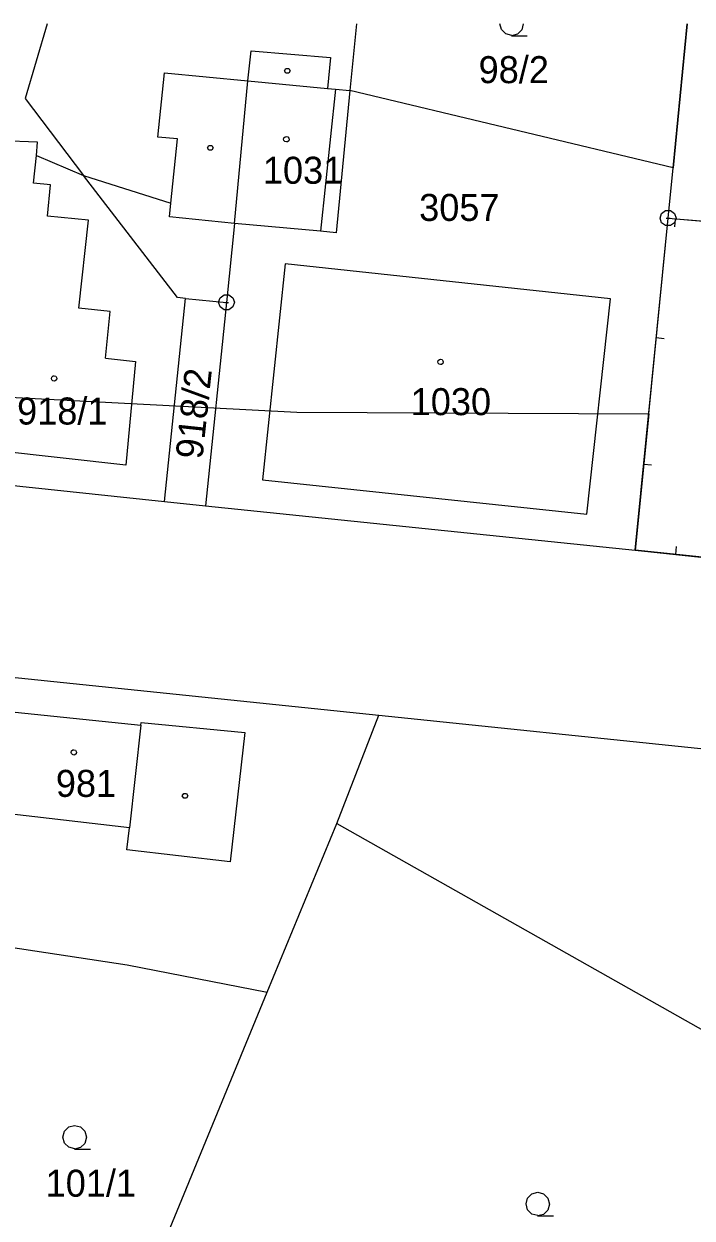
# Model space of a CAD drawing. Extents: x -777309 to -774195, y -1144706 to -1143600.
# Drawn here: x -775094.2 to -775052.2, y -1144275.1 to -1144200 of the extents above; entities that cross this region are included whole.
import ezdxf

# ---------------------------------------------------------------- set-up
doc = ezdxf.new("R2010")
doc.units = 0
for name, color, linetype in [('1', 7, 'Continuous'), ('11', 7, 'Continuous'), ('12', 7, 'Continuous'), ('13', 7, 'Continuous'), ('2', 7, 'Continuous'), ('3', 7, 'Continuous'), ('4', 7, 'Continuous'), ('5', 7, 'Continuous'), ('8', 7, 'Continuous')]:
    doc.layers.add(name, color=color, linetype=linetype)

msp = doc.modelspace()

# ---------------------------------------------------------------- linework, layer by layer
at = {"layer": '1'}
for p, q in [((-775092.751, -1144200), (-775094.13, -1144204.69)), ((-775073.291, -1144200), (-775073.7, -1144204.2)), ((-775052.477, -1144200), (-775053.37, -1144209.05)), ((-775080.12, -1144203.59), (-775079.91, -1144201.69)), ((-775079.91, -1144201.69), (-775074.92, -1144202.11)), ((-775074.92, -1144202.11), (-775075.11, -1144204.06)), ((-775085.78, -1144207.12), (-775085.37, -1144203.09)), ((-775085.37, -1144203.09), (-775080.12, -1144203.59)), ((-775075.11, -1144204.06), (-775074.6, -1144204.11)), ((-775074.6, -1144204.11), (-775073.7, -1144204.2)), ((-775073.7, -1144204.2), (-775074.57, -1144213.14)), ((-775053.37, -1144209.05), (-775073.7, -1144204.2)), ((-775094.13, -1144204.69), (-775090.47, -1144209.54)), ((-775093.35, -1144207.45), (-775095.61, -1144207.36)), ((-775084.55, -1144207.24), (-775085.78, -1144207.12)), ((-775084.96, -1144211.29), (-775084.55, -1144207.24)), ((-775093.43, -1144208.28), (-775093.35, -1144207.45)), ((-775093.43, -1144208.28), (-775090.47, -1144209.54)), ((-775084.54, -1144217.22), (-775090.47, -1144209.54)), ((-775090.47, -1144209.54), (-775084.96, -1144211.29)), ((-775053.68, -1144212.23), (-775053.37, -1144209.05)), ((-775080.96, -1144212.57), (-775081.46, -1144217.53)), ((-775075.56, -1144213.05), (-775080.96, -1144212.57)), ((-775055.75, -1144233.11), (-775053.68, -1144212.23)), ((-775053.68, -1144212.23), (-775040.73, -1144213.28)), ((-775074.57, -1144213.14), (-775075.56, -1144213.05)), ((-775077.78, -1144215.1), (-775079.21, -1144228.69)), ((-775057.31, -1144217.31), (-775077.78, -1144215.1)), ((-775085.36, -1144230.05), (-775084.05, -1144217.27)), ((-775084.05, -1144217.27), (-775084.54, -1144217.22)), ((-775084.05, -1144217.27), (-775081.46, -1144217.53)), ((-775081.46, -1144217.53), (-775082.78, -1144230.33)), ((-775058.79, -1144230.84), (-775057.31, -1144217.31)), ((-775097.7, -1144228.74), (-775085.36, -1144230.05)), ((-775079.21, -1144228.69), (-775058.79, -1144230.84)), ((-775085.36, -1144230.05), (-775082.78, -1144230.33)), ((-775082.78, -1144230.33), (-775055.75, -1144233.11)), ((-775055.75, -1144233.11), (-775040.58, -1144234.72)), ((-775095.17, -1144241.09), (-775071.89, -1144243.49)), ((-775074.52, -1144250.32), (-775071.89, -1144243.49)), ((-775071.89, -1144243.49), (-775051.22, -1144245.64)), ((-775078.9, -1144260.93), (-775074.52, -1144250.32)), ((-775074.52, -1144250.32), (-775042.06, -1144268.65)), ((-775096.93, -1144257.82), (-775087.72, -1144259.21)), ((-775087.72, -1144259.21), (-775078.9, -1144260.93)), ((-775085.56, -1144277.08), (-775078.9, -1144260.93))]:
    msp.add_line(p, q, dxfattribs=at)
at = {"layer": '11'}
for points in [[(-775341.845, -1144200), (-775341.08, -1144200.32), (-775340.63, -1144200.5), (-775335.19, -1144201.82), (-775294.73, -1144211.65), (-775226.38, -1144219.52), (-775183.73, -1144219.74), (-775174.29, -1144219.8), (-775164.75, -1144219.85), (-775159.38, -1144220.13), (-775077.05, -1144224.44), (-775054.9, -1144224.53)], [(-775054.9, -1144224.53), (-775053.68, -1144212.23), (-775053.37, -1144209.05), (-775052.477, -1144200)], [(-775054.9, -1144224.53), (-775055.75, -1144233.11), (-775040.58, -1144234.72), (-775040.39, -1144232.9), (-775047.54, -1144232.16), (-775047.21, -1144229.02), (-775048.33, -1144228.91), (-775048, -1144225.73), (-775046.88, -1144225.85), (-775046.75, -1144224.56)]]:
    msp.add_lwpolyline(points, dxfattribs=at)
at = {"layer": '12'}
for p, q in [((-775080.96, -1144212.57), (-775080.12, -1144203.59)), ((-775080.12, -1144203.59), (-775075.11, -1144204.06)), ((-775074.6, -1144204.11), (-775075.56, -1144213.05)), ((-775075.11, -1144204.06), (-775074.6, -1144204.11)), ((-775093.35, -1144207.45), (-775095.61, -1144207.36)), ((-775093.43, -1144208.28), (-775093.35, -1144207.45)), ((-775093.6, -1144210.02), (-775093.43, -1144208.28)), ((-775092.54, -1144210.13), (-775093.6, -1144210.02)), ((-775092.73, -1144212.1), (-775092.54, -1144210.13)), ((-775090.14, -1144212.35), (-775092.73, -1144212.1)), ((-775090.75, -1144217.89), (-775090.14, -1144212.35)), ((-775075.56, -1144213.05), (-775080.96, -1144212.57)), ((-775077.78, -1144215.1), (-775079.21, -1144228.69)), ((-775057.31, -1144217.31), (-775077.78, -1144215.1)), ((-775058.79, -1144230.84), (-775057.31, -1144217.31)), ((-775088.79, -1144218.1), (-775090.75, -1144217.89)), ((-775089.09, -1144221.04), (-775088.79, -1144218.1)), ((-775089.09, -1144221.04), (-775087.2, -1144221.24)), ((-775087.2, -1144221.24), (-775087.79, -1144227.77)), ((-775087.79, -1144227.77), (-775097.5, -1144226.69)), ((-775079.21, -1144228.69), (-775058.79, -1144230.84)), ((-775095.37, -1144243.24), (-775086.86, -1144244.13)), ((-775086.86, -1144244.13), (-775087.57, -1144250.58)), ((-775087.57, -1144250.58), (-775096.06, -1144249.61))]:
    msp.add_line(p, q, dxfattribs=at)
at = {"layer": '13'}
for p, q in [((-775053.229, -1144212.267), (-775053.269, -1144212.765)), ((-775054.425, -1144219.74), (-775053.927, -1144219.79)), ((-775055.214, -1144227.701), (-775054.716, -1144227.751)), ((-775053.199, -1144233.38), (-775053.147, -1144232.883))]:
    msp.add_line(p, q, dxfattribs=at)
msp.add_lwpolyline([(-775047.73, -1144233.96), (-775055.75, -1144233.11), (-775053.68, -1144212.23), (-775045.53, -1144212.89), (-775046.25, -1144219.79), (-775046.88, -1144225.85), (-775048, -1144225.73), (-775048.33, -1144228.91), (-775047.21, -1144229.02), (-775047.54, -1144232.16)], close=True, dxfattribs=at)
at = {"layer": '3'}
for points in [[(-775063.52, -1144200.73), (-775063.9, -1144200.63), (-775064.17, -1144200.36), (-775064.267, -1144200)], [(-775062.79, -1144200), (-775062.89, -1144200.38), (-775063.16, -1144200.65), (-775063.54, -1144200.75), (-775062.54, -1144200.75)], [(-775091.01, -1144270.79), (-775091.39, -1144270.69), (-775091.66, -1144270.42), (-775091.76, -1144270.05), (-775091.66, -1144269.68), (-775091.39, -1144269.41), (-775091.02, -1144269.31), (-775090.65, -1144269.41), (-775090.38, -1144269.68), (-775090.28, -1144270.06), (-775090.38, -1144270.44), (-775090.65, -1144270.71), (-775091.03, -1144270.81), (-775090.03, -1144270.81)], [(-775061.87, -1144274.99), (-775062.25, -1144274.89), (-775062.52, -1144274.62), (-775062.62, -1144274.25), (-775062.52, -1144273.88), (-775062.25, -1144273.61), (-775061.88, -1144273.51), (-775061.51, -1144273.61), (-775061.24, -1144273.88), (-775061.14, -1144274.26), (-775061.24, -1144274.64), (-775061.51, -1144274.91), (-775061.89, -1144275.01), (-775060.89, -1144275.01)]]:
    msp.add_lwpolyline(points, dxfattribs=at)
at = {"layer": '4'}
for p, q in [((-775080.96, -1144212.57), (-775080.12, -1144203.59)), ((-775080.12, -1144203.59), (-775075.11, -1144204.06)), ((-775074.6, -1144204.11), (-775075.56, -1144213.05)), ((-775093.6, -1144210.02), (-775093.43, -1144208.28)), ((-775092.54, -1144210.13), (-775093.6, -1144210.02)), ((-775092.73, -1144212.1), (-775092.54, -1144210.13)), ((-775085.05, -1144212.14), (-775084.96, -1144211.29)), ((-775090.14, -1144212.35), (-775092.73, -1144212.1)), ((-775090.75, -1144217.89), (-775090.14, -1144212.35)), ((-775080.96, -1144212.57), (-775085.05, -1144212.14)), ((-775088.79, -1144218.1), (-775090.75, -1144217.89)), ((-775089.09, -1144221.04), (-775088.79, -1144218.1)), ((-775089.09, -1144221.04), (-775087.2, -1144221.24)), ((-775087.2, -1144221.24), (-775087.79, -1144227.77)), ((-775087.79, -1144227.77), (-775097.5, -1144226.69)), ((-775095.37, -1144243.24), (-775086.86, -1144244.13)), ((-775086.86, -1144244.13), (-775087.57, -1144250.58)), ((-775086.86, -1144244.13), (-775086.84, -1144243.96)), ((-775086.84, -1144243.96), (-775080.32, -1144244.58)), ((-775080.32, -1144244.58), (-775081.24, -1144252.72)), ((-775087.57, -1144250.58), (-775096.06, -1144249.61)), ((-775087.73, -1144251.98), (-775087.57, -1144250.58)), ((-775081.24, -1144252.72), (-775087.73, -1144251.98))]:
    msp.add_line(p, q, dxfattribs=at)
at = {"layer": '5'}
for points in [[(-775077.55, -1144202.81), (-775077.46, -1144202.96), (-775077.55, -1144203.11), (-775077.73, -1144203.11), (-775077.82, -1144202.96), (-775077.73, -1144202.81)], [(-775077.7, -1144207.09), (-775077.6, -1144207.11), (-775077.55, -1144207.2), (-775077.53, -1144207.26), (-775077.55, -1144207.35), (-775077.63, -1144207.42), (-775077.7, -1144207.43), (-775077.79, -1144207.4), (-775077.85, -1144207.34), (-775077.87, -1144207.26), (-775077.85, -1144207.17), (-775077.77, -1144207.1)], [(-775082.39, -1144207.65), (-775082.3, -1144207.8), (-775082.39, -1144207.95), (-775082.57, -1144207.95), (-775082.66, -1144207.8), (-775082.57, -1144207.65)], [(-775068, -1144221.1), (-775067.9, -1144221.12), (-775067.85, -1144221.21), (-775067.83, -1144221.27), (-775067.85, -1144221.36), (-775067.93, -1144221.43), (-775068, -1144221.44), (-775068.09, -1144221.41), (-775068.15, -1144221.35), (-775068.17, -1144221.27), (-775068.15, -1144221.18), (-775068.07, -1144221.11)], [(-775092.31, -1144222.14), (-775092.21, -1144222.16), (-775092.16, -1144222.25), (-775092.14, -1144222.31), (-775092.16, -1144222.4), (-775092.24, -1144222.47), (-775092.31, -1144222.48), (-775092.4, -1144222.45), (-775092.46, -1144222.39), (-775092.48, -1144222.31), (-775092.46, -1144222.22), (-775092.38, -1144222.15)], [(-775091.07, -1144245.67), (-775090.97, -1144245.69), (-775090.92, -1144245.78), (-775090.9, -1144245.84), (-775090.92, -1144245.93), (-775091, -1144246), (-775091.07, -1144246.01), (-775091.16, -1144245.98), (-775091.22, -1144245.92), (-775091.24, -1144245.84), (-775091.22, -1144245.75), (-775091.14, -1144245.68)], [(-775083.98, -1144248.42), (-775083.89, -1144248.57), (-775083.98, -1144248.72), (-775084.16, -1144248.72), (-775084.25, -1144248.57), (-775084.16, -1144248.42)]]:
    msp.add_lwpolyline(points, close=True, dxfattribs=at)
at = {"layer": '8'}
for p, q in [((-775053.8, -1144212.23), (-775053.56, -1144212.23)), ((-775081.58, -1144217.53), (-775081.34, -1144217.53))]:
    msp.add_line(p, q, dxfattribs=at)
for points in [[(-775053.53, -1144211.75), (-775053.28, -1144211.93), (-775053.18, -1144212.22), (-775053.28, -1144212.51), (-775053.53, -1144212.69), (-775053.84, -1144212.69), (-775054.09, -1144212.51), (-775054.19, -1144212.22), (-775054.09, -1144211.93), (-775053.84, -1144211.75)], [(-775081.31, -1144217.05), (-775081.06, -1144217.23), (-775080.96, -1144217.52), (-775081.06, -1144217.81), (-775081.31, -1144217.99), (-775081.62, -1144217.99), (-775081.87, -1144217.81), (-775081.97, -1144217.52), (-775081.87, -1144217.23), (-775081.62, -1144217.05)]]:
    msp.add_lwpolyline(points, close=True, dxfattribs=at)

# ---------------------------------------------------------------- texts
at = {"layer": '2'}
for s, p in [('98/2', (-775065.603, -1144203.73)), ('1031', (-775079.177, -1144210.06)), ('3057', (-775069.344, -1144212.4)), ('1030', (-775069.877, -1144224.62)), ('918/1', (-775094.643, -1144225.21)), ('981', (-775092.203, -1144248.64)), ('101/1', (-775092.847, -1144273.8))]:
    msp.add_text(s, height=1.7, dxfattribs=at).set_placement(p)
msp.add_text('918/2', height=1.7, rotation=83.93832, dxfattribs=at).set_placement((-775082.985, -1144227.434))

doc.saveas('drawing.dxf')
